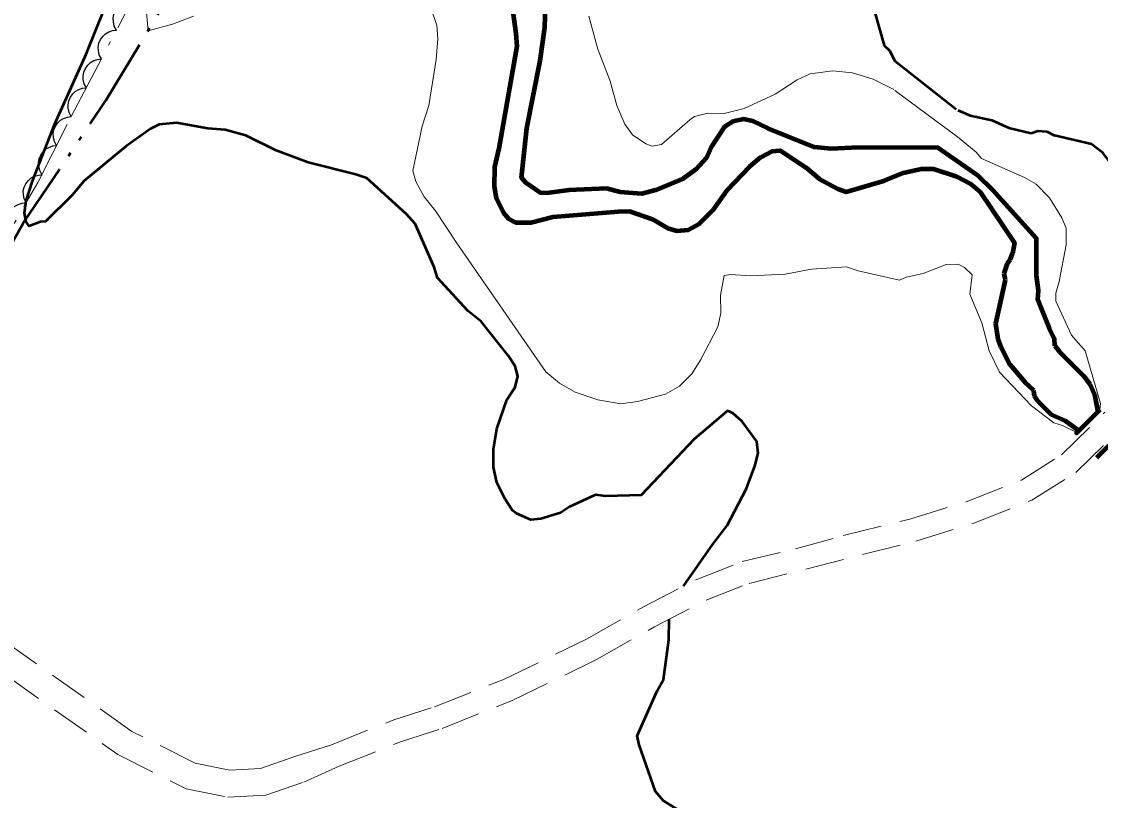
# Model space of a CAD drawing. Extents: x 386081 to 389416, y 5130568 to 5134082.
# Drawn here: x 387638.7 to 387738.2, y 5131569.7 to 5131641.6 of the extents above; entities that cross this region are included whole.
import ezdxf

# ---------------------------------------------------------------- set-up
doc = ezdxf.new("R2010")
doc.units = 0
doc.header["$LTSCALE"] = 1.2
for name, pattern in [('DASH_DOUBLE_DOT', [9.2, 5, -1.2, 0.3, -1.2, 0.3, -1.2]), ('DOT_DASHED', [7.7, 5, -1.2, 0.3, -1.2]), ('LONG_DASHED', [7.5, 6, -1.5]), ('MEDIUM_DASHED', [4.5, 3, -1.5])]:
    doc.linetypes.add(name, pattern=pattern)
for name, color, linetype, lineweight in [('1', 7, 'Continuous', 53), ('19', 7, 'Continuous', 13), ('2', 7, 'Continuous', 13), ('26', 7, 'Continuous', 35), ('4', 7, 'DASH_DOUBLE_DOT', 53), ('44', 7, 'Continuous', 25)]:
    doc.layers.add(name, color=color, linetype=linetype, lineweight=lineweight)

msp = doc.modelspace()

# ---------------------------------------------------------------- linework, layer by layer
at = {"layer": '1'}
for points in [[(387699.77, 5131589.51), (387702.47, 5131593.38), (387703.8, 5131595.09), (387705.54, 5131598.46), (387706.36, 5131600.57), (387706.65, 5131601.78), (387706.54, 5131602.84), (387705.18, 5131604.71), (387704.3, 5131605.46), (387703.83, 5131605.68), (387700.76, 5131603.08), (387695.84, 5131597.9), (387692.6, 5131597.8), (387691.63, 5131597.92), (387689.24, 5131596.84), (387688.42, 5131596.26), (387686.58, 5131595.72), (387685.66, 5131595.63), (387684.34, 5131596.2), (387683.98, 5131596.5), (387683.29, 5131597.53), (387682.52, 5131599.07), (387682.23, 5131600.49), (387682.21, 5131602.16), (387682.52, 5131604.01), (387683.44, 5131606.71), (387684.21, 5131607.86), (387684.47, 5131608.87), (387684.22, 5131609.8), (387683.58, 5131610.78), (387681.07, 5131613.91), (387679.85, 5131614.92), (387677.05, 5131617.94), (387676.75, 5131618.95), (387674.98, 5131622.93), (387674.19, 5131623.82), (387670.54, 5131627.16), (387669.52, 5131627.5), (387665.1, 5131628.59), (387662.17, 5131629.69), (387659.35, 5131631.09), (387657.45, 5131631.61), (387655.85, 5131631.72), (387652.97, 5131632.24), (387651.37, 5131632.11), (387650.56, 5131631.7), (387648.31, 5131630.09), (387644.43, 5131626.9), (387643.33, 5131625.58), (387640.87, 5131623.15), (387640.4, 5131623.13), (387639.37, 5131622.73), (387639.07, 5131623.13), (387638.94, 5131623.94), (387639.08, 5131625.07), (387639.67, 5131626.87), (387641.73, 5131632.16), (387644.61, 5131638.59), (387647.88, 5131646.7)], [(387740.24, 5131607.19), (387739.49, 5131608.63), (387739.51, 5131609.38), (387739.9, 5131611.73), (387740.59, 5131613.91), (387740.74, 5131615.51), (387740.52, 5131616.63), (387740.64, 5131618.01), (387741.13, 5131619.49), (387741.84, 5131622.62), (387741.65, 5131623.68), (387740.88, 5131626.05), (387740.11, 5131627.37), (387738.48, 5131629.5), (387737.41, 5131630.29), (387734.02, 5131631.07)], [(387711.11, 5131560.55), (387709.47, 5131561.18), (387707.05, 5131563.01), (387705.56, 5131564.5), (387699.1, 5131568.97), (387697.92, 5131569.69), (387697.17, 5131570.57), (387695.67, 5131574.86), (387695.47, 5131575.7), (387697.33, 5131579.84), (387697.92, 5131580.91), (387698.4, 5131584.57), (387698.43, 5131586.46)]]:
    msp.add_lwpolyline(points, dxfattribs=at)
at = {"layer": '1', "linetype": 'LONG_DASHED'}
msp.add_lwpolyline([(387716.65, 5131645.12), (387718.28, 5131639.4), (387718.76, 5131638.92), (387719.27, 5131637.96), (387725.07, 5131633.42), (387726.23, 5131632.94), (387728.21, 5131632.51), (387729.8, 5131631.79), (387731.86, 5131631.3), (387732.48, 5131631.51), (387733.29, 5131631.44), (387734.02, 5131631.07)], dxfattribs=at)
at = {"layer": '19', "linetype": 'MEDIUM_DASHED'}
for points in [[(387663.87, 5131573.78), (387660.71, 5131572.68), (387657.88, 5131572.54), (387654.67, 5131573.18), (387648.85, 5131576.11), (387634.38, 5131586.34), (387625.14, 5131593.76), (387618.1, 5131598.37), (387615.23, 5131600.4), (387610.71, 5131602.94), (387607.53, 5131605.2), (387602.99, 5131608.59), (387599.04, 5131610.51), (387587.33, 5131614.38), (387584.37, 5131615.58), (387582.29, 5131616.84)], [(387663.87, 5131573.78), (387667.26, 5131574.88), (387673.03, 5131577.17), (387676.77, 5131578.37), (387683.09, 5131580.88), (387690.82, 5131584.62), (387696.07, 5131587.61), (387700.98, 5131590.13), (387705.18, 5131591.78), (387710.09, 5131592.96), (387714.5, 5131594.17), (387720.66, 5131595.7), (387725.85, 5131597.3), (387730.95, 5131599.3), (387734.65, 5131601.63), (387738.66, 5131605.55)], [(387632.88, 5131584.34), (387647.55, 5131573.97), (387653.85, 5131570.8), (387657.69, 5131570.03), (387661.2, 5131570.21), (387664.7, 5131571.42), (387667.97, 5131572.9), (387673.74, 5131575.19), (387677.48, 5131576.38), (387683.94, 5131578.96), (387691.8, 5131582.76), (387697.07, 5131585.76), (387701.84, 5131588.22), (387705.81, 5131589.76), (387721.22, 5131593.67), (387726.55, 5131595.33), (387731.9, 5131597.43), (387735.96, 5131599.98), (387740.15, 5131604.08)]]:
    msp.add_lwpolyline(points, dxfattribs=at)
at = {"layer": '2'}
for points in [[(387650.18, 5131642.44), (387650.34, 5131640.75), (387652.59, 5131641.37), (387654.54, 5131642.08)], [(387676.62, 5131642.3), (387676.99, 5131641.26), (387677.09, 5131640), (387676.94, 5131638.09), (387676.26, 5131633.86), (387675.63, 5131631.96), (387674.78, 5131627.82), (387675.06, 5131626.84), (387675.83, 5131625.42), (387676.88, 5131624.13), (387678.83, 5131621.16), (387687.05, 5131609.29), (387688.31, 5131608.23), (387689.77, 5131607.42), (387691.85, 5131606.7), (387693.98, 5131606.33), (387695.5, 5131606.53), (387698.09, 5131607.23), (387699.38, 5131607.96), (387700.52, 5131609.09), (387701.37, 5131610.43), (387702.94, 5131613.43), (387703.2, 5131614.68), (387703.18, 5131616.36), (387703.5, 5131618.18), (387704.1, 5131618.26), (387705.99, 5131618.13), (387709.13, 5131618.3), (387711.57, 5131618.75), (387714.8, 5131618.98), (387715.88, 5131618.61), (387719.71, 5131617.75), (387720.3, 5131618.01), (387721.89, 5131618.34), (387724, 5131619.17), (387725.1, 5131619.21), (387725.69, 5131618.92), (387726.4, 5131618.22), (387726.2, 5131616.46), (387727.31, 5131613.79), (387727.98, 5131611.23), (387728.94, 5131609.26), (387731.87, 5131606.13), (387733.93, 5131604.58), (387734.74, 5131604.34), (387736.08, 5131603.67)], [(387700.33, 5131632.54), (387697.73, 5131630.26), (387696.87, 5131630.09), (387696.29, 5131630.32), (387695.05, 5131631.15), (387694.33, 5131632.13), (387693.6, 5131633.84), (387693, 5131636.11), (387691.86, 5131639.05), (387691.03, 5131642.09)], [(387738.19, 5131605.76), (387738.24, 5131606.36), (387736.85, 5131611.21), (387735.59, 5131612.67), (387734.14, 5131615.8), (387734.13, 5131616.54), (387734.44, 5131617.61), (387735.08, 5131621.01), (387735.07, 5131622.55), (387734.69, 5131623.48), (387733.54, 5131625.32), (387732.32, 5131626.58), (387731.25, 5131627.21), (387727.28, 5131628.97)]]:
    msp.add_lwpolyline(points, dxfattribs=at)
at = {"layer": '2', "linetype": 'LONG_DASHED'}
msp.add_lwpolyline([(387727.28, 5131628.97), (387726.77, 5131629.55), (387725.05, 5131630.95), (387719.16, 5131635.32), (387717.28, 5131636.29), (387715.36, 5131636.88), (387713.53, 5131637.04), (387711.46, 5131636.76), (387710.25, 5131636.21), (387708.22, 5131634.91), (387705.35, 5131633.59), (387703.51, 5131633.13), (387702.01, 5131633.16), (387700.78, 5131632.83), (387700.33, 5131632.54)], dxfattribs=at)
at = {"layer": '26', "lineweight": 140}
msp.add_line((387737.92, 5131601.38), (387740.15, 5131603.58), dxfattribs=at)
msp.add_lwpolyline([(387738.19, 5131605.76), (387736.04, 5131603.63), (387738.19, 5131605.76)], dxfattribs=at)
at = {"layer": '4'}
msp.add_lwpolyline([(387624.34, 5131597.93), (387631.64, 5131610.29), (387638.82, 5131623.01), (387646.44, 5131634.3), (387652.67, 5131644.67), (387658.2, 5131652.09), (387662.4, 5131657.38), (387664.14, 5131659.76)], dxfattribs=at)
at = {"layer": '4', "linetype": 'Continuous', "lineweight": 90}
for points in [[(387683.58, 5131645.66), (387684.28, 5131640.5), (387684.37, 5131639.32), (387682.7, 5131629.9), (387682.31, 5131628.16), (387682.28, 5131626.37), (387682.47, 5131625.29), (387683.11, 5131624.01), (387683.63, 5131623.4), (387684.29, 5131623.07), (387685.7, 5131623.07), (387687.74, 5131623.57), (387693.76, 5131624.07), (387694.79, 5131624.09), (387696.89, 5131623.36), (387698.3, 5131622.55), (387699.14, 5131622.3), (387700.18, 5131622.38), (387701.22, 5131622.95), (387702.53, 5131624.25), (387703.8, 5131626.05), (387705.87, 5131628.22), (387706.9, 5131629.09), (387707.95, 5131629.63), (387708.67, 5131629.7), (387711.06, 5131628.13), (387712.28, 5131627.09), (387714.02, 5131626.15), (387714.79, 5131625.88), (387718.33, 5131626.93), (387720.07, 5131627.63)], [(387734.05, 5131611.68), (387734.02, 5131612.34), (387733.54, 5131613.25), (387732.47, 5131615.92), (387732.54, 5131616.78), (387732.35, 5131618.16), (387732.33, 5131621.59), (387728.31, 5131626.05), (387726.94, 5131627.41), (387723.2, 5131629.98), (387715.26, 5131629.94), (387713.4, 5131629.84), (387711.84, 5131630.01), (387707.58, 5131631.72), (387706.17, 5131632.4), (387705.32, 5131632.59), (387704.3, 5131632.37), (387703.54, 5131631.88), (387702.31, 5131630.01), (387701.87, 5131629.04), (387700.89, 5131627.96), (387699.75, 5131627.13), (387697.17, 5131626.04), (387695.91, 5131625.69), (387693.91, 5131625.86), (387692.65, 5131626.19), (387689.2, 5131626.05), (387687.13, 5131625.78), (387686.55, 5131625.8), (387685.17, 5131626.74), (387684.8, 5131627.18), (387685.29, 5131631.76), (387686.52, 5131637.96), (387686.96, 5131641.05), (387687.04, 5131644.13)], [(387720.07, 5131627.63), (387721.72, 5131628), (387722.84, 5131628.01), (387725, 5131627.3), (387726.22, 5131626.66), (387727.13, 5131625.88), (387730.31, 5131621.19), (387730.13, 5131620.2)]]:
    msp.add_lwpolyline(points, dxfattribs=at)
at = {"layer": '4', "linetype": 'LONG_DASHED', "lineweight": 90}
msp.add_lwpolyline([(387734.05, 5131611.68), (387734.48, 5131611.12), (387736.69, 5131608.9), (387737.28, 5131608.13), (387737.69, 5131607.19), (387738.01, 5131605.59), (387736.24, 5131603.83), (387735, 5131604.75), (387733.73, 5131605.3), (387732.46, 5131606.59), (387732.16, 5131607.04), (387732.1, 5131607.57), (387731.31, 5131608.3), (387729.9, 5131609.93), (387729.07, 5131611.57), (387728.81, 5131612.3), (387728.58, 5131613.74), (387729.49, 5131617.76), (387729.37, 5131618.36), (387729.68, 5131619.29), (387729.91, 5131619.62), (387730.13, 5131620.2)], dxfattribs=at)
at = {"layer": '44', "linetype": 'DOT_DASHED', "lineweight": 13}
msp.add_lwpolyline([(387629.7, 5131608.49), (387640.15, 5131626.74), (387643.25, 5131632.84), (387655.58, 5131656.43), (387657.97, 5131660.13), (387668.5, 5131677.07), (387679.89, 5131701.17), (387682.22, 5131705.26), (387687.51, 5131713.78), (387691.54, 5131719.57), (387699.42, 5131731.42), (387702.94, 5131737.48), (387706.85, 5131744.99), (387710.82, 5131753.3), (387714.47, 5131759.86), (387716.56, 5131762.97), (387721.58, 5131771.05)], dxfattribs=at)
at = {"layer": '44'}
for points in [[(387647.42, 5131640.81), (387647.22, 5131641.18), (387647.14, 5131641.58), (387647.12, 5131641.91), (387647.19, 5131642.25), (387647.34, 5131642.59), (387647.57, 5131642.9), (387647.79, 5131643.13), (387648.1, 5131643.31), (387648.45, 5131643.43), (387648.81, 5131643.47)], [(387646.03, 5131638.15), (387645.83, 5131638.52), (387645.75, 5131638.92), (387645.73, 5131639.25), (387645.8, 5131639.59), (387645.95, 5131639.93), (387646.18, 5131640.24), (387646.4, 5131640.48), (387646.71, 5131640.65), (387647.06, 5131640.77), (387647.42, 5131640.81)], [(387644.64, 5131635.49), (387644.44, 5131635.86), (387644.36, 5131636.26), (387644.34, 5131636.59), (387644.41, 5131636.93), (387644.56, 5131637.27), (387644.79, 5131637.58), (387645.01, 5131637.82), (387645.32, 5131637.99), (387645.67, 5131638.11), (387646.03, 5131638.15)], [(387643.25, 5131632.84), (387643.05, 5131633.2), (387642.97, 5131633.6), (387642.95, 5131633.93), (387643.02, 5131634.27), (387643.17, 5131634.62), (387643.4, 5131634.92), (387643.62, 5131635.16), (387643.93, 5131635.33), (387644.28, 5131635.45), (387644.64, 5131635.49)], [(387641.89, 5131630.16), (387641.69, 5131630.53), (387641.6, 5131630.92), (387641.58, 5131631.25), (387641.65, 5131631.6), (387641.79, 5131631.94), (387642.02, 5131632.25), (387642.24, 5131632.49), (387642.54, 5131632.66), (387642.89, 5131632.79), (387643.25, 5131632.84)], [(387640.53, 5131627.49), (387640.33, 5131627.85), (387640.24, 5131628.25), (387640.22, 5131628.58), (387640.29, 5131628.92), (387640.43, 5131629.27), (387640.66, 5131629.57), (387640.88, 5131629.81), (387641.18, 5131629.99), (387641.53, 5131630.12), (387641.89, 5131630.16)], [(387639.08, 5131624.86), (387638.89, 5131625.24), (387638.83, 5131625.64), (387638.82, 5131625.97), (387638.91, 5131626.31), (387639.06, 5131626.64), (387639.31, 5131626.94), (387639.54, 5131627.17), (387639.85, 5131627.33), (387640.21, 5131627.44), (387640.57, 5131627.47)], [(387637.58, 5131622.26), (387637.4, 5131622.63), (387637.34, 5131623.04), (387637.33, 5131623.37), (387637.42, 5131623.71), (387637.57, 5131624.04), (387637.82, 5131624.34), (387638.05, 5131624.57), (387638.36, 5131624.73), (387638.72, 5131624.84), (387639.08, 5131624.86)]]:
    msp.add_lwpolyline(points, dxfattribs=at)

doc.saveas('drawing.dxf')
